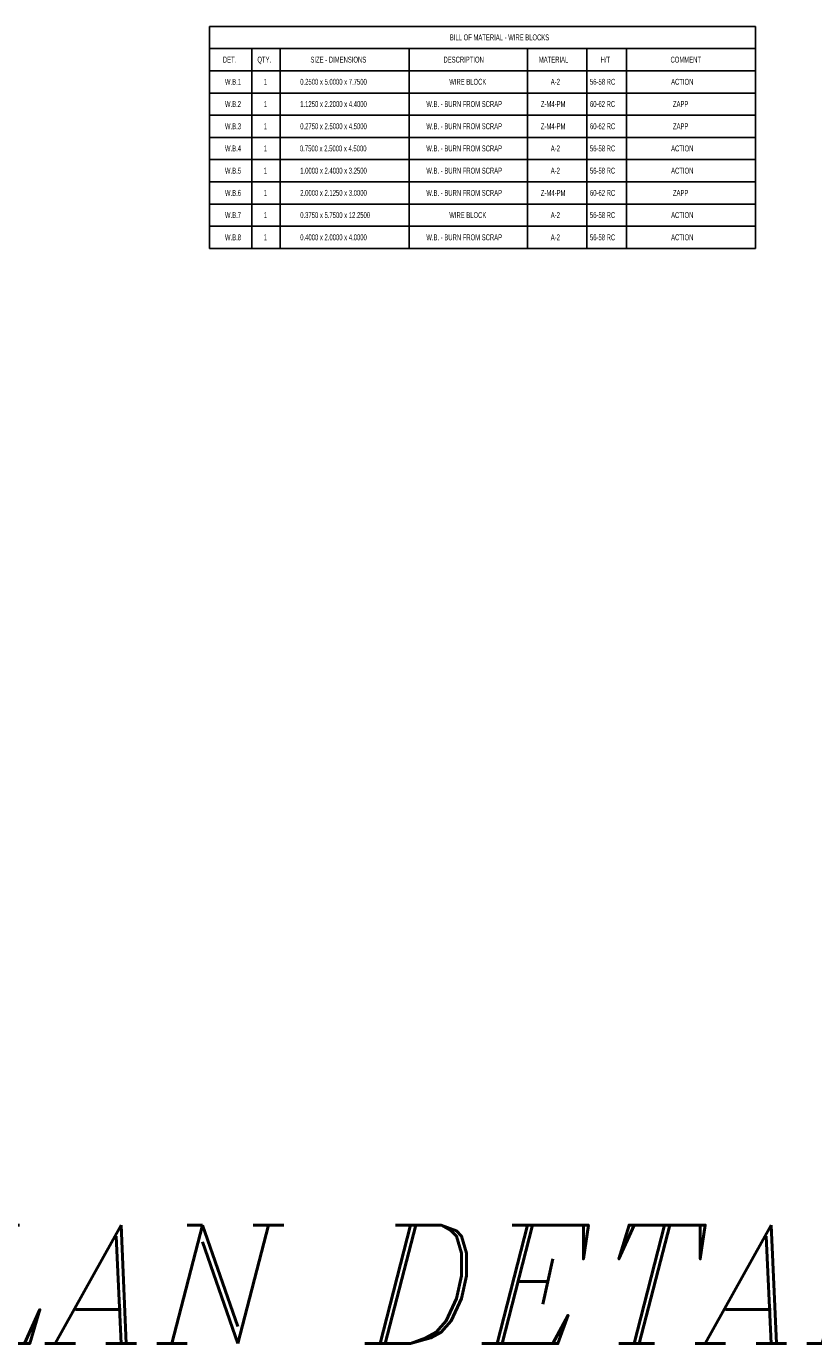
# Model space of a CAD drawing. Header units: inches. Extents: x 1880 to 2363, y -453 to -54.
# Tile 834 of 1056: x 2048 to 2061, y -102 to -80. Entities that reach past the tile are written whole.
import ezdxf

# ---------------------------------------------------------------- set-up
doc = ezdxf.new("R2010")
doc.units = ezdxf.units.IN
doc.header["$LTSCALE"] = 0.5
doc.header["$MEASUREMENT"] = 0
doc.layers.add('SID-M-D', color=42, linetype='Continuous')
doc.styles.add('I', font='ITALIC.SHX')
doc.styles.add('SLDTEXTSTYLE0', font='TXT', dxfattribs={"width": 0.595745})

msp = doc.modelspace()

# ---------------------------------------------------------------- linework, layer by layer
at = {"layer": 'SID-M-D'}
for p, q in [((2051.05645, -79.52557), (2060.27256, -79.52557)), ((2051.05645, -79.52557), (2051.05645, -83.27557)), ((2060.27256, -79.52557), (2060.27256, -83.27557)), ((2051.05645, -79.90057), (2060.27256, -79.90057)), ((2051.77074, -79.90057), (2051.77074, -83.27557)), ((2052.24604, -79.90057), (2052.24604, -83.27557)), ((2054.42318, -79.90057), (2054.42318, -83.27557)), ((2056.42318, -79.90057), (2056.42318, -83.27557)), ((2057.42318, -79.90057), (2057.42318, -83.27557)), ((2058.09542, -79.90057), (2058.09542, -83.27557)), ((2051.05645, -80.27557), (2060.27256, -80.27557)), ((2051.05645, -80.65057), (2060.27256, -80.65057)), ((2051.05645, -81.02557), (2060.27256, -81.02557)), ((2051.05645, -81.40057), (2060.27256, -81.40057)), ((2051.05645, -81.77557), (2060.27256, -81.77557)), ((2051.05645, -82.15057), (2060.27256, -82.15057)), ((2051.05645, -82.52557), (2060.27256, -82.52557)), ((2051.05645, -82.90057), (2060.27256, -82.90057)), ((2051.05645, -83.27557), (2060.27256, -83.27557))]:
    msp.add_line(p, q, dxfattribs=at)

# ---------------------------------------------------------------- texts
at = {"color": 6, "style": 'I'}
msp.add_text('DIE PLAN DETAILS', height=2, dxfattribs=at).set_placement((2038.33638, -101.76171))
at = {"layer": 'SID-M-D', "char_height": 0.1, "attachment_point": 1, "style": 'SLDTEXTSTYLE0'}
for s, insert in [('{BILL OF MATERIAL - WIRE BLOCKS}', (2055.11214, -79.66132)), ('DET.', (2051.28137, -80.03632)), ('QTY.', (2051.86401, -80.03632)), ('SIZE - DIMENSIONS', (2052.75982, -80.03632)), ('DESCRIPTION', (2055.00478, -80.03632)), ('MATERIAL', (2056.61283, -80.03632)), ('H/T', (2057.65617, -80.03632)), ('COMMENT', (2058.83593, -80.03632)), ('{W.B.1}', (2051.31685, -80.41132)), ('1', (2051.97144, -80.41132)), ('{0.2500 x 5.0000 x 7.7500}', (2052.58711, -80.41132)), ('{WIRE BLOCK}', (2055.10232, -80.41132)), ('A-2', (2056.81478, -80.41132)), ('A-2', (2056.81478, -80.41132)), ('56-58 RC', (2057.47624, -80.41132)), ('{ACTION}', (2058.84607, -80.41132)), ('{W.B.2}', (2051.31685, -80.78632)), ('1', (2051.97144, -80.78632)), ('{1.1250 x 2.2000 x 4.4000}', (2052.58711, -80.78632)), ('{W.B. - BURN FROM SCRAP}', (2054.71513, -80.78632)), ('Z-M4-PM', (2056.64797, -80.78632)), ('60-62 RC', (2057.47624, -80.78632)), ('ZAPP', (2058.87677, -80.78632)), ('{W.B.3}', (2051.31685, -81.16132)), ('1', (2051.97144, -81.16132)), ('{0.2750 x 2.5000 x 4.5000}', (2052.58711, -81.16132)), ('{W.B. - BURN FROM SCRAP}', (2054.71513, -81.16132)), ('Z-M4-PM', (2056.64797, -81.16132)), ('60-62 RC', (2057.47624, -81.16132)), ('ZAPP', (2058.87677, -81.16132)), ('{W.B.4}', (2051.31685, -81.53632)), ('{1}', (2051.97144, -81.53632)), ('{0.7500 x 2.5000 x 4.5000}', (2052.5822, -81.53632)), ('{W.B. - BURN FROM SCRAP}', (2054.71513, -81.53632)), ('A-2', (2056.81478, -81.53632)), ('56-58 RC', (2057.47624, -81.53632)), ('{ACTION}', (2058.84607, -81.53632)), ('{W.B.5}', (2051.31685, -81.91132)), ('{1}', (2051.97144, -81.91132)), ('{1.0000 x 2.4000 x 3.2500}', (2052.58711, -81.91132)), ('{W.B. - BURN FROM SCRAP}', (2054.71513, -81.91132)), ('A-2', (2056.81478, -81.91132)), ('56-58 RC', (2057.47624, -81.91132)), ('{ACTION}', (2058.84607, -81.91132)), ('{W.B.6}', (2051.31685, -82.28632)), ('1', (2051.97144, -82.28632)), ('{2.0000 x 2.1250 x 3.0000}', (2052.58711, -82.28632)), ('{W.B. - BURN FROM SCRAP}', (2054.71513, -82.28632)), ('Z-M4-PM', (2056.64797, -82.28632)), ('60-62 RC', (2057.47624, -82.28632)), ('ZAPP', (2058.87677, -82.28632)), ('{W.B.7}', (2051.31685, -82.66132)), ('1', (2051.97144, -82.66132)), ('{0.3750 x 5.7500 x 12.2500}', (2052.58711, -82.66132)), ('{WIRE BLOCK}', (2055.10232, -82.66132)), ('A-2', (2056.81478, -82.66132)), ('56-58 RC', (2057.47624, -82.66132)), ('{ACTION}', (2058.84607, -82.66132)), ('{W.B.8}', (2051.31685, -83.03632)), ('{1}', (2051.97144, -83.03632)), ('{0.4000 x 2.0000 x 4.0000}', (2052.58711, -83.03632)), ('{W.B. - BURN FROM SCRAP}', (2054.71513, -83.03632)), ('A-2', (2056.81478, -83.03632)), ('56-58 RC', (2057.47624, -83.03632)), ('{ACTION}', (2058.84607, -83.03632))]:
    msp.add_mtext(s, dxfattribs=dict(at, insert=insert))

doc.saveas('drawing.dxf')
